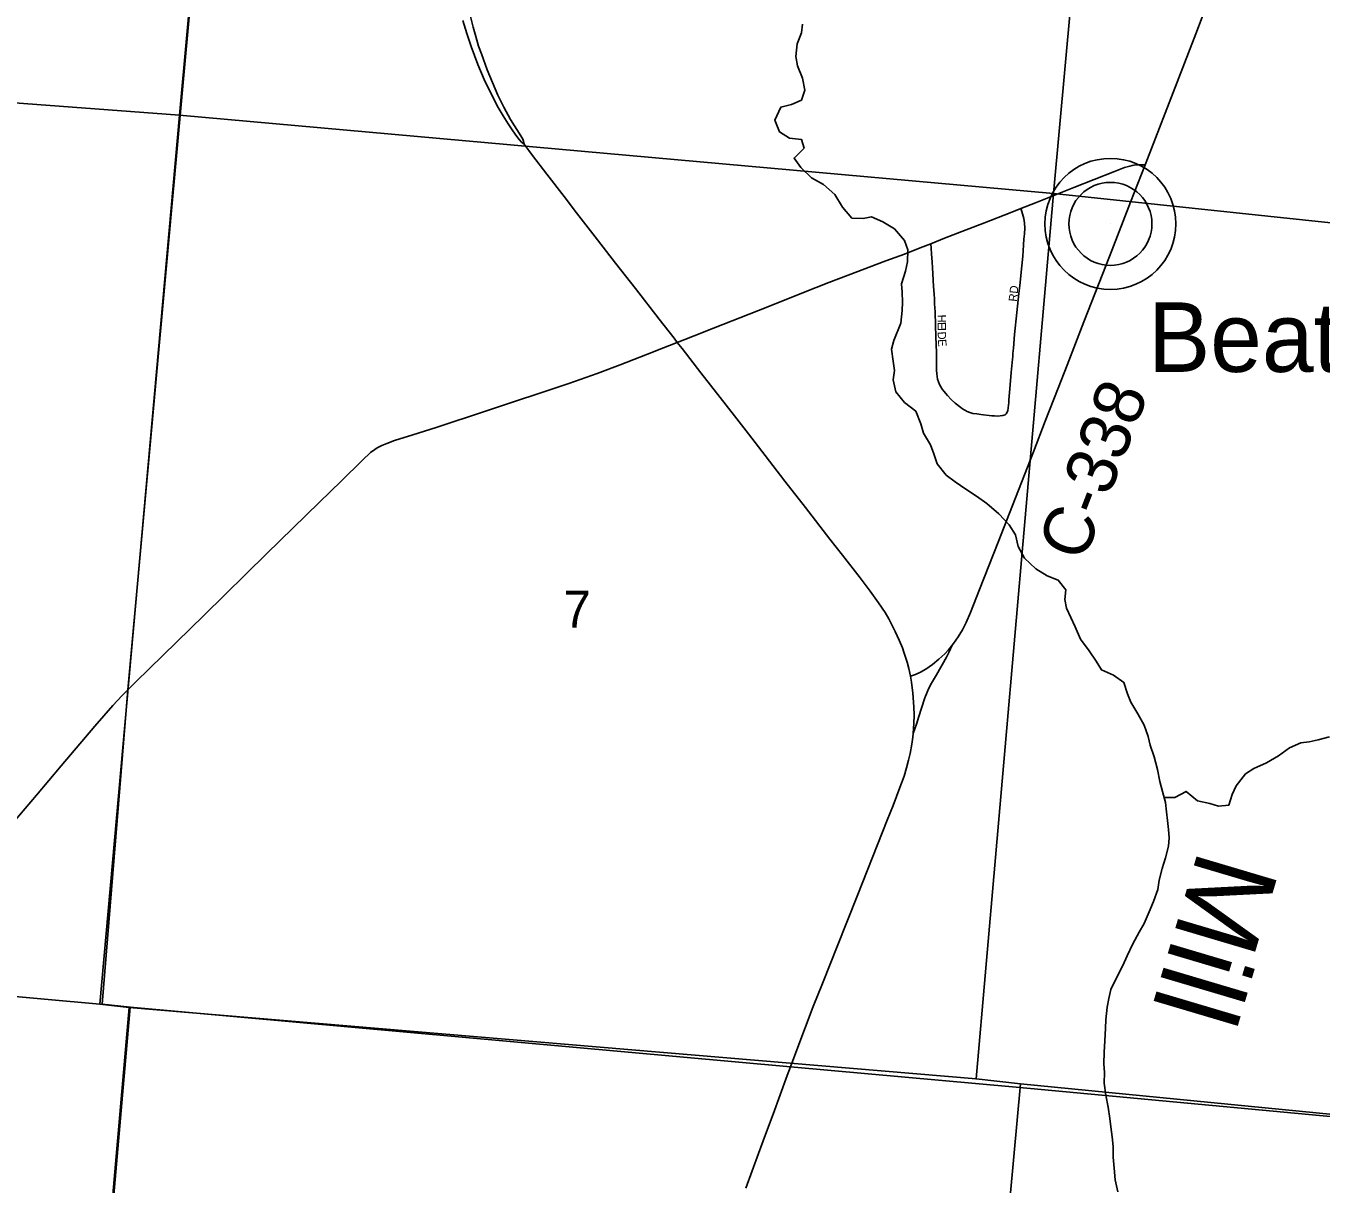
# Model space of a CAD drawing. Extents: x 1410790 to 1770854, y 566777 to 831614.
# Drawn here: x 1585877 to 1593644, y 682381 to 689323 of the extents above; entities that cross this region are included whole.
import ezdxf

# ---------------------------------------------------------------- set-up
doc = ezdxf.new("R2010")
doc.units = 0
for name, color, linetype in [('GM_X_County_Road', 7, 'Continuous'), ('GM_X_County_Road_Text', 7, 'Continuous'), ('GM_X_Minor_River', 7, 'Continuous'), ('GM_X_Minor_River_Text', 7, 'Continuous'), ('GM_X_Section', 7, 'Continuous'), ('GM_X_Section_Text', 7, 'Continuous'), ('GM_X_Township', 7, 'Continuous'), ('GM_X_Township_Subdivision', 7, 'Continuous'), ('GM_X_Township_Subdivision_Text', 7, 'Continuous'), ('GM_X_Unincorporated', 7, 'Continuous'), ('GM_X_Unincorporated_Location', 7, 'Continuous'), ('GM_X_Unincorporated_Text', 7, 'Continuous'), ('GM_X_US_Route', 7, 'Continuous')]:
    doc.layers.add(name, color=color, linetype=linetype)

msp = doc.modelspace()

# ---------------------------------------------------------------- linework, layer by layer
at = {"layer": 'GM_X_County_Road'}
for points in [[(1592587.9, 688489.7), (1592602.2, 688526.6), (1592779.5, 688985.2), (1592891.9, 689275.8), (1592968.6, 689474.6), (1593040.4, 689657.6), (1593110.6, 689841.4), (1593218, 690116.2), (1593365.9, 690498.4), (1593504.9, 690861.3)], [(1591432, 685611.8), (1591439.6, 685621.2), (1591467.3, 685661.4), (1591492.2, 685703.4), (1591514.5, 685746.9), (1591540.7, 685806.6), (1591594.8, 685943.8), (1591706.5, 686227.8), (1591793.4, 686448.9), (1591918.4, 686769.9), (1591988.8, 686953.5), (1592066.2, 687152.1), (1592119.9, 687289.5), (1592221.7, 687549), (1592335.3, 687838.9), (1592388.6, 687976.4), (1592501.5, 688266.7), (1592587.9, 688489.7)], [(1591843.3, 688228.1), (1591931.2, 688262.7), (1592159.9, 688353.2), (1592403.8, 688450.6), (1592464.7, 688473.9), (1592495.7, 688482.9), (1592510.6, 688486.2), (1592522.5, 688488.7), (1592533.5, 688489.7), (1592546.9, 688489.7), (1592576.8, 688489.7), (1592587.9, 688489.7)], [(1591303.2, 688017.3), (1591385.7, 688049.9), (1591488.1, 688089.9), (1591626, 688142.8), (1591778.6, 688202.6), (1591843.3, 688228.1)], [(1589930.3, 687483.4), (1589944.5, 687489), (1590326.4, 687638.7), (1590539.6, 687724.4), (1590691.9, 687784.9), (1590807.1, 687829), (1591033.9, 687915), (1591146.1, 687953.9), (1591240, 687992.2), (1591303.2, 688017.3)], [(1589782.8, 687425.9), (1589930.3, 687483.4)], [(1589640.2, 687370.1), (1589654.1, 687375.6), (1589782.8, 687425.9)], [(1586485, 685340.4), (1586487, 685342.4), (1586534.4, 685389.9), (1586945, 685791.3), (1587319.8, 686159), (1587637.2, 686468.1), (1587766.1, 686594.6), (1587895.2, 686720.7), (1587943.1, 686765.1), (1587968.6, 686784.7), (1587982.3, 686793.2), (1588011, 686807.9), (1588041, 686820.4), (1588087.1, 686836.9), (1588196.4, 686871.8), (1588337.4, 686916.1), (1588633.3, 687014.3), (1589131.7, 687179.5), (1589302.2, 687238.9), (1589440.5, 687290.9), (1589640.2, 687370.1)], [(1591180.9, 685424.9), (1591211.1, 685435.6), (1591241.5, 685449.5), (1591273.5, 685467.2), (1591313.4, 685495.2), (1591351.1, 685526.3), (1591386.9, 685559.5), (1591409, 685583.2), (1591432, 685611.8)], [(1591197.5, 685080.8), (1591217.5, 685138.1), (1591232.2, 685184.1), (1591247, 685233.6), (1591267.8, 685296.1), (1591281.2, 685329.1), (1591291.2, 685352.5), (1591307.7, 685383.8), (1591336.4, 685432.2), (1591397.3, 685538.2), (1591411.9, 685567.8), (1591432, 685611.8)], [(1584977.1, 683573.8), (1585134, 683760.1), (1585345.6, 684011), (1585588.5, 684299.9), (1585769.6, 684512), (1585939.2, 684712.4), (1586087.9, 684887.6), (1586290.1, 685124.9), (1586397.6, 685248.7), (1586453.4, 685308.7), (1586485, 685340.4)]]:
    msp.add_lwpolyline(points, dxfattribs=at)
at = {"layer": 'GM_X_Minor_River'}
for points in [[(1590532.7, 689332.7), (1590528.3, 689280.7), (1590501.8, 689214.8), (1590493.3, 689138.8), (1590502.8, 689082.7), (1590534.2, 689010.4)], [(1590534.2, 689010.4), (1590547.7, 688938.2), (1590527.3, 688878.3), (1590467.1, 688850.8), (1590403.1, 688835.2), (1590368.6, 688757.4), (1590396, 688687.1), (1590455.7, 688650.7), (1590527.5, 688642.1), (1590543.1, 688590), (1590482.7, 688530.4), (1590524.2, 688474), (1590587.7, 688411.5), (1590659.3, 688372.9), (1590726.8, 688312.4), (1590774.1, 688235.9), (1590829.6, 688169.5), (1590897.5, 688169), (1590947.5, 688178.6), (1591015.2, 688148.1), (1591084.7, 688105.5), (1591146.1, 688037), (1591165.7, 687980.8), (1591163.2, 687908.8), (1591150.8, 687852.8), (1591128.2, 687776.9), (1591131.8, 687726.8), (1591133.4, 687666.8), (1591131, 687616.8), (1591122.5, 687540.8), (1591081.7, 687437), (1591067.4, 687385), (1591076.8, 687312.9), (1591084.4, 687256.8), (1591078, 687200.8), (1591093.4, 687128.6), (1591144.9, 687066.2), (1591212.4, 687013.6), (1591243.8, 686937.3), (1591259.3, 686881.2), (1591300.8, 686810.8), (1591320.3, 686758.6), (1591341.9, 686698.4), (1591395.3, 686629.9), (1591448.9, 686589.5), (1591512.5, 686545), (1591576.1, 686504.5), (1591639.7, 686459.9), (1591711.1, 686397.4), (1591772.5, 686332.9), (1591810.1, 686272.5), (1591827.5, 686202.3), (1591864.9, 686132), (1591932.4, 686069.4), (1592000, 686026.9), (1592067.7, 686000.4), (1592113.2, 685942), (1592106.7, 685884), (1592116.3, 685831.9), (1592169.3, 685720.4)], [(1592169.3, 685720.4), (1592201.4, 685646.4), (1592252.7, 685577.8), (1592294.1, 685515.2), (1592327.6, 685462.8), (1592399.3, 685432), (1592460.8, 685387.3), (1592482.2, 685319), (1592501.7, 685268.8), (1592545, 685200.2), (1592582.4, 685131.7), (1592605.7, 685063.4), (1592619.2, 685011.2), (1592642.5, 684940.8), (1592661.8, 684866.5), (1592677.1, 684794.2), (1592692.5, 684734), (1592709.9, 684667.7), (1592717.3, 684611.5), (1592722.8, 684559.4), (1592728.3, 684505.2), (1592731.8, 684455.1), (1592729.3, 684405.1), (1592710.6, 684335.2), (1592690, 684271.3), (1592673.3, 684201.3), (1592664.8, 684147.3), (1592638.1, 684073.5), (1592611.5, 684011.6), (1592582.8, 683941.8), (1592552.3, 683890), (1592513.7, 683820.3), (1592481, 683748.5), (1592454.4, 683690.7), (1592415.7, 683617), (1592383, 683547.2), (1592370.5, 683493.2), (1592360, 683441.3), (1592353.3, 683365.2), (1592350.8, 683315.1), (1592346.1, 683239.1), (1592343.4, 683171), (1592340.7, 683100.9), (1592344.2, 683048.8), (1592343.6, 682984.7), (1592352.9, 682914.5), (1592366.2, 682842.2), (1592377.6, 682774), (1592383.1, 682723.9), (1592390.5, 682663.7), (1592395.9, 682605.6), (1592397.3, 682541.4), (1592402.7, 682475.3), (1592408, 682405.1), (1592425.3, 682334.8)], [(1592702.2, 684696.8), (1592766.1, 684697.2), (1592834.5, 684734.5), (1592901.9, 684677.8), (1592975.8, 684661), (1593027.6, 684646.4), (1593089.7, 684651.8), (1593110.3, 684715.7), (1593134.8, 684767.6), (1593189.5, 684839.1), (1593239.8, 684870.7), (1593316.1, 684906), (1593388.5, 684947.3), (1593454.9, 684994.7), (1593521.2, 685026.1), (1593571.3, 685031.6), (1593625.4, 685043), (1593693.6, 685062.4)]]:
    msp.add_lwpolyline(points, dxfattribs=at)
at = {"layer": 'GM_X_Section'}
for points in [[(1581992.1, 694512.5), (1587281.6, 694087.3), (1586796.8, 688787.6), (1581423.5, 689188.8)], [(1587281.6, 694087.3), (1592523.5, 693611.4), (1592038.7, 688317.6), (1586796.8, 688787.6)], [(1592523.5, 693611.4), (1597838.4, 693072.3), (1597349.3, 687756.6), (1592038.7, 688317.6)], [(1581423.5, 689188.8), (1586796.8, 688787.6), (1586319.9, 683458.5), (1581096.1, 683931.5), (1580978.3, 683941.3)], [(1592038.7, 688317.6), (1591574.1, 683010.7), (1586495.6, 683440), (1586319.9, 683458.5), (1586796.8, 688787.6)], [(1597349.3, 687756.6), (1596853.3, 682490.5), (1591841.6, 682980.9), (1591574.1, 683010.7), (1592038.7, 688317.6)], [(1581096.1, 683931.5), (1586319.9, 683458.5), (1586495.6, 683440), (1586047.5, 678307.8), (1580713.2, 678818.7)], [(1586495.6, 683440), (1591574.1, 683010.7), (1591841.6, 682980.9), (1591371.7, 677862.9), (1586047.5, 678307.8)], [(1591841.6, 682980.9), (1596853.3, 682490.5), (1597077, 682473.3), (1596660, 677418.5), (1591371.7, 677862.9)]]:
    msp.add_lwpolyline(points, close=True, dxfattribs=at)
at = {"layer": 'GM_X_Township'}
for points in [[(1585562.9, 700910.4), (1585955.2, 700826), (1586359.5, 700765.7), (1586552.6, 700705.4), (1586769.9, 700711.4), (1587047.5, 700663.2), (1587192.3, 700602.9), (1587294.9, 700584.8), (1587578.6, 700554.7), (1587657, 700536.6), (1587883.4, 700449.4), (1587832, 700040.8), (1587803.7, 699779.1), (1587544.9, 696849.3), (1587377.5, 695079.1), (1587203, 693197), (1587200.5, 693170), (1587190.5, 693060.6), (1587188.9, 693042.2), (1586487, 685342.4), (1586333, 683458.9), (1586502.2, 683441.2), (1586280.8, 680892.6), (1585595.1, 673055.4)], [(1599589.8, 682236.9), (1597079.4, 682470.2), (1591815.7, 682961.8), (1590461.2, 683082.5), (1586502.2, 683441.2), (1586333, 683458.9), (1586487, 685342.4), (1587188.9, 693042.2), (1587190.5, 693060.6), (1587200.5, 693170), (1587203, 693197), (1587377.5, 695079.1), (1587544.9, 696849.3)], [(1599589.8, 682236.9), (1597079.4, 682470.2), (1591815.7, 682961.8), (1590461.2, 683082.5), (1586502.2, 683441.2), (1586280.8, 680892.6)]]:
    msp.add_lwpolyline(points, dxfattribs=at)
at = {"layer": 'GM_X_Township_Subdivision'}
msp.add_lwpolyline([(1591303.2, 688017.3), (1591305.3, 687989.1), (1591307.7, 687956.4), (1591311.9, 687907.6), (1591314.1, 687874.5), (1591318.9, 687761.1), (1591322.3, 687714.5), (1591324.3, 687687.2), (1591326, 687656.8), (1591328.8, 687608.4), (1591331.7, 687526.5), (1591333.8, 687460.7), (1591336.3, 687362.6), (1591337.9, 687313), (1591337.9, 687259.7), (1591339.5, 687236.7), (1591340.4, 687220.8), (1591343.5, 687204.7), (1591348.6, 687189.1), (1591355.4, 687174.1), (1591363.3, 687159.7), (1591372, 687145.9), (1591381.6, 687132.7), (1591402.4, 687107.5), (1591424.7, 687083.7), (1591448.8, 687061.4), (1591483, 687035), (1591493.2, 687027.2), (1591506.2, 687019.6), (1591521.8, 687011.6), (1591536.7, 687005.7), (1591554.3, 687000.5), (1591578.3, 686996.6), (1591602.4, 686992.7), (1591669.3, 686986.5), (1591685.6, 686984.9), (1591702.1, 686984.3), (1591718.7, 686984.6), (1591734.6, 686986.8), (1591748.4, 686992.2), (1591754.4, 686996.6), (1591759.6, 687003.5), (1591765.4, 687017.9), (1591767.9, 687033.9), (1591769.8, 687050.1), (1591770.6, 687064.8), (1591771.9, 687081.7), (1591773.2, 687103.8), (1591777, 687147.5), (1591784.9, 687244.8), (1591792.7, 687325.3), (1591794, 687340.3), (1591795.6, 687358.4), (1591796.6, 687374.6), (1591798.7, 687391.1), (1591805.8, 687472.9), (1591819.3, 687604), (1591831.7, 687718.5), (1591837.3, 687767.6), (1591848.6, 687884.7), (1591854.4, 687942.5), (1591857, 687974.4), (1591859.6, 688010.1), (1591861.6, 688044.5), (1591864.1, 688077.4), (1591866.1, 688110.1), (1591864.8, 688140.7), (1591860.9, 688168.6), (1591848.6, 688210.2), (1591843.3, 688228.1)], dxfattribs=at)
at = {"layer": 'GM_X_Unincorporated'}
for radius in [392.8, 249]:
    msp.add_circle((1592379.9, 688136.1), radius, dxfattribs=at)
at = {"layer": 'GM_X_Unincorporated_Location'}
msp.add_line((1592379.9, 688136.1), (1592379.9, 688136.1), dxfattribs=at)
at = {"layer": 'GM_X_US_Route'}
for points in [[(1588864.7, 688613.7), (1588859.6, 688631.8), (1588856.1, 688643.1), (1588844.8, 688664.8), (1588783, 688762.6), (1588743.5, 688834.8), (1588707.3, 688908.6), (1588674.1, 688983.9), (1588643.5, 689060.2), (1588607.8, 689154.4), (1588591.3, 689202.1), (1588574.8, 689259.4), (1588559.2, 689315), (1588543.6, 689378.3), (1588526.2, 689469.5), (1588512.3, 689551.9), (1588501.9, 689637), (1588495.8, 689716), (1588492.4, 689795.9), (1588489.8, 689891.4), (1588492.4, 689990.3), (1588500.2, 690124), (1588518.8, 690322.9), (1588528.8, 690446.8)], [(1588864.7, 688613.7), (1588848.3, 688626.6), (1588834.4, 688641.3), (1588819.6, 688660.5), (1588797.1, 688694.3), (1588769.3, 688736), (1588738.9, 688782.8), (1588709.4, 688833.2), (1588659.9, 688928.1), (1588624.9, 689002), (1588586.6, 689092.4), (1588546.1, 689199.5), (1588519.7, 689276.9), (1588496.5, 689355.3)], [(1589763.3, 687450.9), (1589674.7, 687565), (1589531.4, 687748.1), (1589412.5, 687900.9), (1589304.9, 688039.8), (1589179, 688202.1), (1589104.4, 688299.3), (1589000.2, 688434.7), (1588915.1, 688545), (1588864.7, 688613.7)], [(1591042, 684561.9), (1591077, 684650), (1591118, 684757.4), (1591142.3, 684825.2), (1591157.9, 684875.5), (1591170, 684922.4), (1591178.5, 684962.5), (1591188.3, 685017), (1591194.5, 685060.1), (1591197.5, 685080.8), (1591201.6, 685142.2), (1591202.9, 685191.7), (1591201.2, 685241.2), (1591194.7, 685323.2), (1591186.4, 685388.6), (1591180.9, 685424.9), (1591171.2, 685470.9), (1591160.7, 685509.7), (1591149.5, 685545), (1591141.9, 685568.1), (1591132.8, 685594), (1591113, 685641.3), (1591088.7, 685693.4), (1591069.2, 685733.5), (1591050.5, 685769), (1591028.8, 685806.3), (1590989.8, 685865.3), (1590940.3, 685934.8), (1590878.7, 686014.6), (1590773.6, 686150), (1590698.1, 686247.2), (1590552.3, 686435.6), (1590428.2, 686594.5), (1590310.1, 686747.2), (1590209.4, 686877.5), (1590125.2, 686985.1), (1590040.1, 687094.5), (1589923.8, 687242.9), (1589811.8, 687388.7), (1589782.8, 687425.9), (1589763.3, 687450.9)], [(1590194.4, 682355.6), (1590270.7, 682563), (1590312.4, 682677.6), (1590357.5, 682799.3), (1590441.9, 683030.6), (1590461.2, 683082.5), (1590499.1, 683184.3), (1590598.5, 683445), (1590653.2, 683582.1), (1590702.7, 683708.6), (1590736.5, 683794.9), (1590864.7, 684116.2), (1591042, 684561.9)]]:
    msp.add_lwpolyline(points, dxfattribs=at)

# ---------------------------------------------------------------- texts
at = {"layer": 'GM_X_County_Road_Text'}
msp.add_text('C-338', height=300, rotation=68.96181, dxfattribs=at).set_placement((1592218.3, 686100.7))
at = {"layer": 'GM_X_Minor_River_Text'}
msp.add_text('Mill', height=499.87, rotation=253.45919, dxfattribs=at).set_placement((1592912.1, 684396.7))
at = {"layer": 'GM_X_Section_Text'}
msp.add_text('7', height=221, rotation=0.00001, dxfattribs=at).set_placement((1589099.8, 685716.7))
at = {"layer": 'GM_X_Township_Subdivision_Text'}
for s, rotation, p in [('RD', 83.99398, (1591819, 687668.1)), ('H', 270.24043, (1591343.7, 687592.3)), ('E', 270.25404, (1591343.9, 687548.3)), ('I', 270.21861, (1591344.1, 687513.1)), ('D', 271.39314, (1591344.2, 687490)), ('E', 273.85824, (1591345.4, 687443.7))]:
    msp.add_text(s, height=50, rotation=rotation, dxfattribs=at).set_placement(p)
at = {"layer": 'GM_X_Unincorporated_Text'}
msp.add_text('Beatty', height=417, rotation=0.00001, dxfattribs=at).set_placement((1592606.5, 687248.9))

doc.saveas('drawing.dxf')
